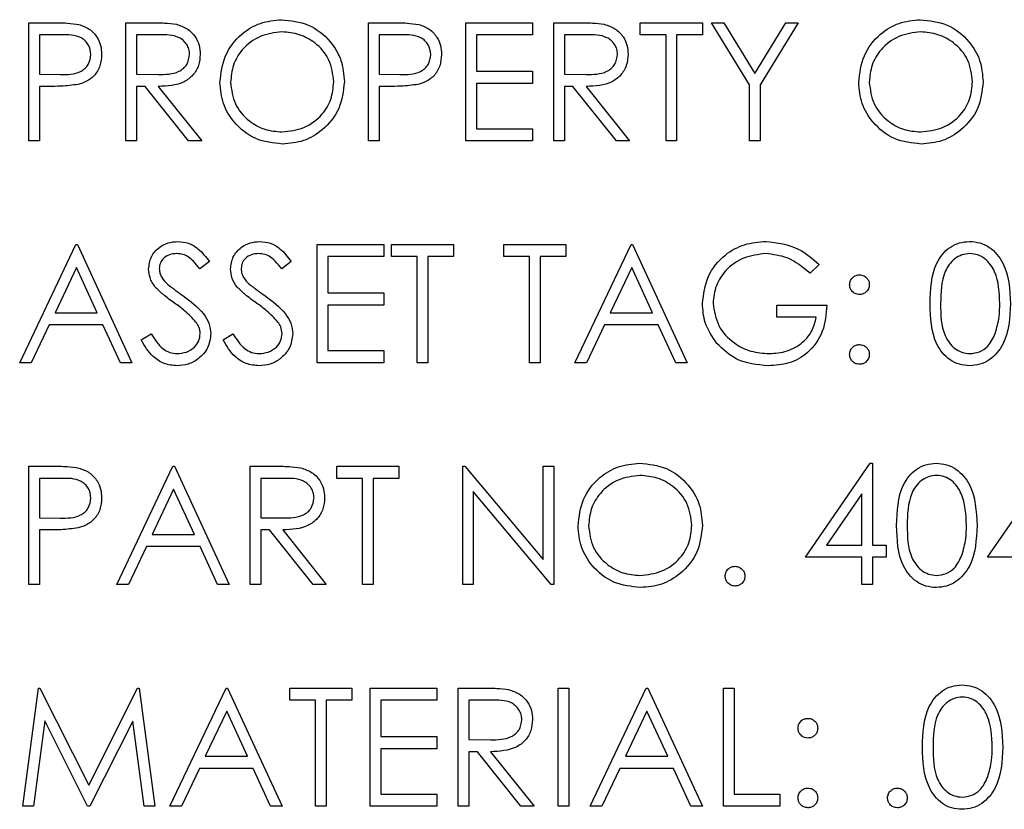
# Model space of a CAD drawing. Header units: inches. Extents: x 1880 to 2363, y -453 to -54.
# Tile 724 of 1056: x 1981.94 to 1982.689, y -72.666 to -72.065. Entities that reach past the tile are written whole.
import ezdxf

# ---------------------------------------------------------------- set-up
doc = ezdxf.new("R2010")
doc.units = ezdxf.units.IN
doc.header["$LTSCALE"] = 0.5
doc.header["$MEASUREMENT"] = 0
doc.layers.add('DSS-M-S', color=53, linetype='Continuous')

msp = doc.modelspace()

# ---------------------------------------------------------------- linework, layer by layer
at = {"layer": 'DSS-M-S', "linetype": 'Continuous', "lineweight": 25}
for p, q in [((1981.94734, -72.06772), (1981.96499, -72.06772)), ((1981.94734, -72.15772), (1981.94734, -72.06772)), ((1982.02119, -72.06772), (1982.0392, -72.06772)), ((1982.02119, -72.15772), (1982.02119, -72.06772)), ((1982.2058, -72.06772), (1982.22346, -72.06772)), ((1982.2058, -72.15772), (1982.2058, -72.06772)), ((1982.27965, -72.06772), (1982.33042, -72.06772)), ((1982.27965, -72.15772), (1982.27965, -72.06772)), ((1982.33042, -72.06772), (1982.33042, -72.07695)), ((1982.34657, -72.06772), (1982.36458, -72.06772)), ((1982.34657, -72.15772), (1982.34657, -72.06772)), ((1982.41234, -72.06772), (1982.45965, -72.06772)), ((1982.41234, -72.07695), (1982.41234, -72.06772)), ((1982.45965, -72.06772), (1982.45965, -72.07695)), ((1982.46657, -72.06772), (1982.47582, -72.06772)), ((1982.49542, -72.11494), (1982.46657, -72.06772)), ((1982.47582, -72.06772), (1982.49948, -72.10639)), ((1982.49948, -72.10639), (1982.52309, -72.06772)), ((1982.53234, -72.06772), (1982.5035, -72.11494)), ((1982.52309, -72.06772), (1982.53234, -72.06772)), ((1981.95542, -72.07695), (1981.95542, -72.10695)), ((1981.97188, -72.07695), (1981.95542, -72.07695)), ((1982.02927, -72.07695), (1982.02927, -72.10695)), ((1982.04614, -72.07695), (1982.02927, -72.07695)), ((1982.21388, -72.07695), (1982.21388, -72.10695)), ((1982.23034, -72.07695), (1982.21388, -72.07695)), ((1982.28773, -72.07695), (1982.28773, -72.10464)), ((1982.33042, -72.07695), (1982.28773, -72.07695)), ((1982.35465, -72.07695), (1982.35465, -72.10695)), ((1982.37153, -72.07695), (1982.35465, -72.07695)), ((1982.43196, -72.07695), (1982.41234, -72.07695)), ((1982.43196, -72.15772), (1982.43196, -72.07695)), ((1982.44004, -72.07695), (1982.44004, -72.15772)), ((1982.45965, -72.07695), (1982.44004, -72.07695)), ((1981.95542, -72.10695), (1981.97118, -72.10715)), ((1982.02927, -72.10695), (1982.04574, -72.10708)), ((1982.21388, -72.10695), (1982.22964, -72.10715)), ((1982.28773, -72.10464), (1982.33042, -72.10464)), ((1982.33042, -72.10464), (1982.33042, -72.11388)), ((1982.35465, -72.10695), (1982.37113, -72.10708)), ((1981.95542, -72.11618), (1981.95542, -72.15772)), ((1981.96186, -72.11618), (1981.95542, -72.11618)), ((1982.02927, -72.11618), (1982.02927, -72.15772)), ((1982.03583, -72.11618), (1982.02927, -72.11618)), ((1982.06889, -72.15772), (1982.03583, -72.11618)), ((1982.04582, -72.11618), (1982.07888, -72.15772)), ((1982.21388, -72.11618), (1982.21388, -72.15772)), ((1982.22032, -72.11618), (1982.21388, -72.11618)), ((1982.28773, -72.11388), (1982.28773, -72.14849)), ((1982.33042, -72.11388), (1982.28773, -72.11388)), ((1982.35465, -72.11618), (1982.35465, -72.15772)), ((1982.36121, -72.11618), (1982.35465, -72.11618)), ((1982.39428, -72.15772), (1982.36121, -72.11618)), ((1982.3712, -72.11618), (1982.40427, -72.15772)), ((1982.49542, -72.15772), (1982.49542, -72.11494)), ((1982.5035, -72.11494), (1982.5035, -72.15772)), ((1982.28773, -72.14849), (1982.33042, -72.14849)), ((1982.33042, -72.14849), (1982.33042, -72.15772)), ((1981.95542, -72.15772), (1981.94734, -72.15772)), ((1982.02927, -72.15772), (1982.02119, -72.15772)), ((1982.07888, -72.15772), (1982.06889, -72.15772)), ((1982.21388, -72.15772), (1982.2058, -72.15772)), ((1982.33042, -72.15772), (1982.27965, -72.15772)), ((1982.35465, -72.15772), (1982.34657, -72.15772)), ((1982.40427, -72.15772), (1982.39428, -72.15772)), ((1982.44004, -72.15772), (1982.43196, -72.15772)), ((1982.5035, -72.15772), (1982.49542, -72.15772)), ((1981.94042, -72.32647), (1981.98311, -72.23647)), ((1981.98311, -72.23647), (1981.98427, -72.23647)), ((1981.98427, -72.23647), (1982.0258, -72.32647)), ((1982.16657, -72.23647), (1982.21734, -72.23647)), ((1982.16657, -72.32647), (1982.16657, -72.23647)), ((1982.21734, -72.23647), (1982.21734, -72.2457)), ((1982.22311, -72.23647), (1982.27042, -72.23647)), ((1982.22311, -72.2457), (1982.22311, -72.23647)), ((1982.27042, -72.23647), (1982.27042, -72.2457)), ((1982.3085, -72.23647), (1982.3558, -72.23647)), ((1982.3085, -72.2457), (1982.3085, -72.23647)), ((1982.3558, -72.23647), (1982.3558, -72.2457)), ((1982.36273, -72.32647), (1982.40542, -72.23647)), ((1982.40542, -72.23647), (1982.40657, -72.23647)), ((1982.40657, -72.23647), (1982.44811, -72.32647)), ((1982.08465, -72.2494), (1982.07735, -72.25493)), ((1982.14696, -72.2494), (1982.13966, -72.25493)), ((1982.17465, -72.2457), (1982.17465, -72.27339)), ((1982.21734, -72.2457), (1982.17465, -72.2457)), ((1982.24273, -72.2457), (1982.22311, -72.2457)), ((1982.24273, -72.32647), (1982.24273, -72.2457)), ((1982.2508, -72.2457), (1982.2508, -72.32647)), ((1982.27042, -72.2457), (1982.2508, -72.2457)), ((1982.32811, -72.2457), (1982.3085, -72.2457)), ((1982.32811, -72.32647), (1982.32811, -72.2457)), ((1982.33619, -72.2457), (1982.33619, -72.32647)), ((1982.3558, -72.2457), (1982.33619, -72.2457)), ((1982.5485, -72.25183), (1982.54157, -72.25839)), ((1981.9836, -72.25401), (1981.9673, -72.28839)), ((1981.99946, -72.28839), (1981.9836, -72.25401)), ((1982.40591, -72.25401), (1982.38961, -72.28839)), ((1982.42177, -72.28839), (1982.40591, -72.25401)), ((1982.17465, -72.27339), (1982.21734, -72.27339)), ((1982.21734, -72.27339), (1982.21734, -72.28263)), ((1982.17465, -72.28263), (1982.17465, -72.31724)), ((1982.21734, -72.28263), (1982.17465, -72.28263)), ((1982.51619, -72.28263), (1982.55427, -72.28263)), ((1982.51619, -72.29186), (1982.51619, -72.28263)), ((1981.9673, -72.28839), (1981.99946, -72.28839)), ((1982.38961, -72.28839), (1982.42177, -72.28839)), ((1981.96292, -72.29763), (1981.94924, -72.32647)), ((1982.00372, -72.29763), (1981.96292, -72.29763)), ((1982.01702, -72.32647), (1982.00372, -72.29763)), ((1982.38523, -72.29763), (1982.37154, -72.32647)), ((1982.42603, -72.29763), (1982.38523, -72.29763)), ((1982.43933, -72.32647), (1982.42603, -72.29763)), ((1982.54619, -72.29186), (1982.51619, -72.29186)), ((1982.03273, -72.30911), (1982.04034, -72.30455)), ((1982.09504, -72.30911), (1982.10264, -72.30455)), ((1982.17465, -72.31724), (1982.21734, -72.31724)), ((1982.21734, -72.31724), (1982.21734, -72.32647)), ((1981.94924, -72.32647), (1981.94042, -72.32647)), ((1982.0258, -72.32647), (1982.01702, -72.32647)), ((1982.21734, -72.32647), (1982.16657, -72.32647)), ((1982.2508, -72.32647), (1982.24273, -72.32647)), ((1982.33619, -72.32647), (1982.32811, -72.32647)), ((1982.37154, -72.32647), (1982.36273, -72.32647)), ((1982.44811, -72.32647), (1982.43933, -72.32647)), ((1981.94734, -72.40522), (1981.96499, -72.40522)), ((1981.94734, -72.49522), (1981.94734, -72.40522)), ((1982.01427, -72.49522), (1982.05696, -72.40522)), ((1982.05696, -72.40522), (1982.05811, -72.40522)), ((1982.05811, -72.40522), (1982.09965, -72.49522)), ((1982.1158, -72.40522), (1982.13382, -72.40522)), ((1982.1158, -72.49522), (1982.1158, -72.40522)), ((1982.18157, -72.40522), (1982.22888, -72.40522)), ((1982.18157, -72.41445), (1982.18157, -72.40522)), ((1982.22888, -72.40522), (1982.22888, -72.41445)), ((1982.27734, -72.40522), (1982.27904, -72.40522)), ((1982.27734, -72.49522), (1982.27734, -72.40522)), ((1982.27904, -72.40522), (1982.3385, -72.47606)), ((1982.3385, -72.40522), (1982.34657, -72.40522)), ((1982.3385, -72.47606), (1982.3385, -72.40522)), ((1982.34657, -72.40522), (1982.34657, -72.49522)), ((1982.53811, -72.47445), (1982.58724, -72.40291)), ((1982.58724, -72.40291), (1982.58888, -72.40291)), ((1982.58888, -72.40291), (1982.58888, -72.46522)), ((1982.67657, -72.47445), (1982.7257, -72.40291)), ((1981.95542, -72.41445), (1981.95542, -72.44445)), ((1981.97188, -72.41445), (1981.95542, -72.41445)), ((1982.14076, -72.41445), (1982.12388, -72.41445)), ((1982.12388, -72.41445), (1982.12388, -72.44445)), ((1982.20119, -72.41445), (1982.18157, -72.41445)), ((1982.20119, -72.49522), (1982.20119, -72.41445)), ((1982.20927, -72.41445), (1982.20927, -72.49522)), ((1982.22888, -72.41445), (1982.20927, -72.41445)), ((1982.05745, -72.42276), (1982.04115, -72.45714)), ((1982.07331, -72.45714), (1982.05745, -72.42276)), ((1982.34474, -72.49522), (1982.28542, -72.42455)), ((1982.28542, -72.42455), (1982.28542, -72.49522)), ((1982.5808, -72.42614), (1982.55398, -72.46522)), ((1982.5808, -72.46522), (1982.5808, -72.42614)), ((1981.95542, -72.44445), (1981.97118, -72.44465)), ((1982.12388, -72.44445), (1982.14036, -72.44458)), ((1981.95542, -72.45368), (1981.95542, -72.49522)), ((1981.96186, -72.45368), (1981.95542, -72.45368)), ((1982.12388, -72.45368), (1982.12388, -72.49522)), ((1982.13044, -72.45368), (1982.12388, -72.45368)), ((1982.16351, -72.49522), (1982.13044, -72.45368)), ((1982.14043, -72.45368), (1982.1735, -72.49522)), ((1982.04115, -72.45714), (1982.07331, -72.45714)), ((1982.03677, -72.46638), (1982.02308, -72.49522)), ((1982.07757, -72.46638), (1982.03677, -72.46638)), ((1982.09087, -72.49522), (1982.07757, -72.46638)), ((1982.55398, -72.46522), (1982.5808, -72.46522)), ((1982.58888, -72.46522), (1982.59927, -72.46522)), ((1982.59927, -72.46522), (1982.59927, -72.47445)), ((1982.5808, -72.47445), (1982.53811, -72.47445)), ((1982.5808, -72.49522), (1982.5808, -72.47445)), ((1982.58888, -72.47445), (1982.58888, -72.49522)), ((1982.59927, -72.47445), (1982.58888, -72.47445)), ((1982.71927, -72.47445), (1982.67657, -72.47445)), ((1981.95542, -72.49522), (1981.94734, -72.49522)), ((1982.02308, -72.49522), (1982.01427, -72.49522)), ((1982.09965, -72.49522), (1982.09087, -72.49522)), ((1982.12388, -72.49522), (1982.1158, -72.49522)), ((1982.1735, -72.49522), (1982.16351, -72.49522)), ((1982.20927, -72.49522), (1982.20119, -72.49522)), ((1982.28542, -72.49522), (1982.27734, -72.49522)), ((1982.34657, -72.49522), (1982.34474, -72.49522)), ((1982.58888, -72.49522), (1982.5808, -72.49522)), ((1981.94273, -72.66397), (1981.95461, -72.57397)), ((1981.95461, -72.57397), (1981.95576, -72.57397)), ((1981.95576, -72.57397), (1981.99292, -72.64782)), ((1981.99292, -72.64782), (1982.02999, -72.57397)), ((1982.02999, -72.57397), (1982.03116, -72.57397)), ((1982.03116, -72.57397), (1982.04311, -72.66397)), ((1982.05465, -72.66397), (1982.09734, -72.57397)), ((1982.09734, -72.57397), (1982.0985, -72.57397)), ((1982.0985, -72.57397), (1982.14004, -72.66397)), ((1982.1458, -72.57397), (1982.19311, -72.57397)), ((1982.1458, -72.5832), (1982.1458, -72.57397)), ((1982.19311, -72.57397), (1982.19311, -72.5832)), ((1982.20696, -72.57397), (1982.25773, -72.57397)), ((1982.20696, -72.66397), (1982.20696, -72.57397)), ((1982.25773, -72.57397), (1982.25773, -72.5832)), ((1982.27388, -72.57397), (1982.29189, -72.57397)), ((1982.27388, -72.66397), (1982.27388, -72.57397)), ((1982.35004, -72.57397), (1982.35811, -72.57397)), ((1982.35004, -72.66397), (1982.35004, -72.57397)), ((1982.35811, -72.57397), (1982.35811, -72.66397)), ((1982.37427, -72.66397), (1982.41696, -72.57397)), ((1982.41696, -72.57397), (1982.41811, -72.57397)), ((1982.41811, -72.57397), (1982.45965, -72.66397)), ((1982.4758, -72.66397), (1982.4758, -72.57397)), ((1982.4758, -72.57397), (1982.48388, -72.57397)), ((1982.48388, -72.57397), (1982.48388, -72.65474)), ((1982.16542, -72.5832), (1982.1458, -72.5832)), ((1982.16542, -72.66397), (1982.16542, -72.5832)), ((1982.1735, -72.5832), (1982.1735, -72.66397)), ((1982.19311, -72.5832), (1982.1735, -72.5832)), ((1982.21504, -72.5832), (1982.21504, -72.61089)), ((1982.25773, -72.5832), (1982.21504, -72.5832)), ((1982.28196, -72.5832), (1982.28196, -72.6132)), ((1982.29883, -72.5832), (1982.28196, -72.5832)), ((1982.09783, -72.59151), (1982.08153, -72.62589)), ((1982.1137, -72.62589), (1982.09783, -72.59151)), ((1982.41745, -72.59151), (1982.40115, -72.62589)), ((1982.43331, -72.62589), (1982.41745, -72.59151)), ((1981.95946, -72.59907), (1981.95086, -72.66397)), ((1981.99207, -72.66397), (1981.95946, -72.59907)), ((1982.02638, -72.59921), (1981.99389, -72.66397)), ((1982.035, -72.66397), (1982.02638, -72.59921)), ((1982.21504, -72.61089), (1982.25773, -72.61089)), ((1982.25773, -72.61089), (1982.25773, -72.62013)), ((1982.28196, -72.6132), (1982.29844, -72.61333)), ((1982.08153, -72.62589), (1982.1137, -72.62589)), ((1982.21504, -72.62013), (1982.21504, -72.65474)), ((1982.25773, -72.62013), (1982.21504, -72.62013)), ((1982.28196, -72.62243), (1982.28196, -72.66397)), ((1982.28852, -72.62243), (1982.28196, -72.62243)), ((1982.32159, -72.66397), (1982.28852, -72.62243)), ((1982.29851, -72.62243), (1982.33157, -72.66397)), ((1982.40115, -72.62589), (1982.43331, -72.62589)), ((1982.07715, -72.63513), (1982.06347, -72.66397)), ((1982.11795, -72.63513), (1982.07715, -72.63513)), ((1982.13126, -72.66397), (1982.11795, -72.63513)), ((1982.39677, -72.63513), (1982.38308, -72.66397)), ((1982.43757, -72.63513), (1982.39677, -72.63513)), ((1982.45087, -72.66397), (1982.43757, -72.63513)), ((1982.21504, -72.65474), (1982.25773, -72.65474)), ((1982.25773, -72.65474), (1982.25773, -72.66397)), ((1982.48388, -72.65474), (1982.5185, -72.65474)), ((1982.5185, -72.65474), (1982.5185, -72.66397)), ((1981.95086, -72.66397), (1981.94273, -72.66397)), ((1981.99389, -72.66397), (1981.99207, -72.66397)), ((1982.04311, -72.66397), (1982.035, -72.66397)), ((1982.06347, -72.66397), (1982.05465, -72.66397)), ((1982.14004, -72.66397), (1982.13126, -72.66397)), ((1982.1735, -72.66397), (1982.16542, -72.66397)), ((1982.25773, -72.66397), (1982.20696, -72.66397)), ((1982.28196, -72.66397), (1982.27388, -72.66397)), ((1982.33157, -72.66397), (1982.32159, -72.66397)), ((1982.35811, -72.66397), (1982.35004, -72.66397)), ((1982.38308, -72.66397), (1982.37427, -72.66397)), ((1982.45965, -72.66397), (1982.45087, -72.66397)), ((1982.5185, -72.66397), (1982.4758, -72.66397))]:
    msp.add_line(p, q, dxfattribs=at)
for points, knots in [([(1982.09273, -72.11312), (1982.09356, -72.10617), (1982.09522, -72.09229), (1982.10754, -72.07647), (1982.12309, -72.06705), (1982.134, -72.06596), (1982.13946, -72.06541)], [0, 0, 0, 0, 0.279731, 0.559327, 0.77968, 1, 1, 1, 1]), ([(1982.13946, -72.06541), (1982.14651, -72.06615), (1982.16061, -72.06763), (1982.17638, -72.08041), (1982.18595, -72.09608), (1982.18688, -72.10715), (1982.18734, -72.11269)], [0, 0, 0, 0, 0.279767, 0.559358, 0.779571, 1, 1, 1, 1]), ([(1982.5785, -72.11312), (1982.57933, -72.10617), (1982.58099, -72.09229), (1982.59331, -72.07647), (1982.60886, -72.06705), (1982.61977, -72.06596), (1982.62523, -72.06541)], [0, 0, 0, 0, 0.279731, 0.559327, 0.77968, 1, 1, 1, 1]), ([(1982.62523, -72.06541), (1982.63228, -72.06615), (1982.64638, -72.06763), (1982.66215, -72.08041), (1982.67172, -72.09608), (1982.67265, -72.10715), (1982.67311, -72.11269)], [0, 0, 0, 0, 0.279767, 0.559358, 0.779571, 1, 1, 1, 1]), ([(1981.96499, -72.06772), (1981.96884, -72.06771), (1981.97571, -72.06769), (1981.9825, -72.06865), (1981.98549, -72.06907)], [0, 0, 0, 0, 0.560314, 1, 1, 1, 1]), ([(1981.98549, -72.06907), (1981.98823, -72.07006), (1981.9937, -72.07203), (1981.99935, -72.07812), (1982.00233, -72.08504), (1982.0026, -72.08959), (1982.00273, -72.09186)], [0, 0, 0, 0, 0.2797054, 0.5593809, 0.7795086, 1, 1, 1, 1]), ([(1982.0392, -72.06772), (1982.04302, -72.06771), (1982.04985, -72.06769), (1982.05662, -72.06856), (1982.05959, -72.06895)], [0, 0, 0, 0, 0.56024, 1, 1, 1, 1]), ([(1982.05959, -72.06895), (1982.06241, -72.06988), (1982.06806, -72.07176), (1982.074, -72.07782), (1982.07728, -72.08481), (1982.07758, -72.08946), (1982.07773, -72.09179)], [0, 0, 0, 0, 0.279797, 0.5595, 0.779626, 1, 1, 1, 1]), ([(1982.22346, -72.06772), (1982.2273, -72.06771), (1982.23417, -72.06769), (1982.24097, -72.06865), (1982.24395, -72.06907)], [0, 0, 0, 0, 0.560314, 1, 1, 1, 1]), ([(1982.24395, -72.06907), (1982.24669, -72.07006), (1982.25216, -72.07203), (1982.25781, -72.07812), (1982.26079, -72.08504), (1982.26106, -72.08959), (1982.26119, -72.09186)], [0, 0, 0, 0, 0.279705, 0.559381, 0.779509, 1, 1, 1, 1]), ([(1982.36458, -72.06772), (1982.36841, -72.06771), (1982.37523, -72.06769), (1982.382, -72.06856), (1982.38498, -72.06895)], [0, 0, 0, 0, 0.56024, 1, 1, 1, 1]), ([(1982.38498, -72.06895), (1982.3878, -72.06988), (1982.39345, -72.07176), (1982.39939, -72.07782), (1982.40267, -72.08481), (1982.40296, -72.08946), (1982.40311, -72.09179)], [0, 0, 0, 0, 0.279797, 0.5595, 0.779626, 1, 1, 1, 1]), ([(1981.99465, -72.0919), (1981.99424, -72.08932), (1981.99363, -72.08543), (1981.99031, -72.08137), (1981.98396, -72.07681), (1981.97724, -72.07689), (1981.97188, -72.07695)], [0, 0, 0, 0, 0.248969, 0.374729, 0.500383, 1, 1, 1, 1]), ([(1982.06965, -72.09177), (1982.06955, -72.09045), (1982.06936, -72.08782), (1982.06757, -72.08422), (1982.06504, -72.08118), (1982.05836, -72.07678), (1982.05157, -72.07687), (1982.04614, -72.07695)], [0, 0, 0, 0, 0.125307, 0.250617, 0.375954, 0.501281, 1, 1, 1, 1]), ([(1982.13986, -72.07464), (1982.13417, -72.07538), (1982.12281, -72.07686), (1982.10981, -72.08688), (1982.10203, -72.09963), (1982.10121, -72.1086), (1982.1008, -72.11308)], [0, 0, 0, 0, 0.279627, 0.55935, 0.77963, 1, 1, 1, 1]), ([(1982.17927, -72.11267), (1982.17858, -72.10695), (1982.17719, -72.09553), (1982.16624, -72.08313), (1982.15327, -72.07597), (1982.14433, -72.07509), (1982.13986, -72.07464)], [0, 0, 0, 0, 0.279468, 0.55887, 0.779516, 1, 1, 1, 1]), ([(1982.25311, -72.0919), (1982.2527, -72.08932), (1982.25209, -72.08543), (1982.24877, -72.08137), (1982.24242, -72.07681), (1982.23571, -72.07689), (1982.23034, -72.07695)], [0, 0, 0, 0, 0.248969, 0.374729, 0.500383, 1, 1, 1, 1]), ([(1982.39504, -72.09177), (1982.39494, -72.09045), (1982.39474, -72.08782), (1982.39295, -72.08422), (1982.39042, -72.08118), (1982.38375, -72.07678), (1982.37695, -72.07687), (1982.37153, -72.07695)], [0, 0, 0, 0, 0.125307, 0.250617, 0.375954, 0.501281, 1, 1, 1, 1]), ([(1982.62562, -72.07464), (1982.61994, -72.07538), (1982.60858, -72.07686), (1982.59558, -72.08688), (1982.5878, -72.09963), (1982.58698, -72.1086), (1982.58657, -72.11308)], [0, 0, 0, 0, 0.279627, 0.55935, 0.77963, 1, 1, 1, 1]), ([(1982.66504, -72.11267), (1982.66434, -72.10695), (1982.66296, -72.09553), (1982.65201, -72.08313), (1982.63904, -72.07597), (1982.6301, -72.07509), (1982.62562, -72.07464)], [0, 0, 0, 0, 0.279468, 0.55887, 0.779516, 1, 1, 1, 1]), ([(1981.97118, -72.10715), (1981.97666, -72.10717), (1981.98352, -72.10719), (1981.99017, -72.10269), (1981.99363, -72.09856), (1981.99424, -72.09456), (1981.99465, -72.0919)], [0, 0, 0, 0, 0.499721, 0.62535, 0.751083, 1, 1, 1, 1]), ([(1982.00273, -72.09186), (1982.00251, -72.09483), (1982.00209, -72.10076), (1981.99758, -72.10798), (1981.99145, -72.11264), (1981.987, -72.11402), (1981.98477, -72.1147)], [0, 0, 0, 0, 0.280099, 0.559324, 0.779458, 1, 1, 1, 1]), ([(1982.04574, -72.10708), (1982.05127, -72.10706), (1982.05819, -72.10704), (1982.06501, -72.10265), (1982.06859, -72.09851), (1982.06923, -72.09446), (1982.06965, -72.09177)], [0, 0, 0, 0, 0.4998271, 0.6254978, 0.7512079, 1, 1, 1, 1]), ([(1982.07773, -72.09179), (1982.07749, -72.09464), (1982.07702, -72.10033), (1982.07257, -72.10789), (1982.06243, -72.11545), (1982.05266, -72.11588), (1982.04582, -72.11618)], [0, 0, 0, 0, 0.18712, 0.373979, 0.560911, 1, 1, 1, 1]), ([(1982.22964, -72.10715), (1982.23512, -72.10717), (1982.24198, -72.10719), (1982.24863, -72.10269), (1982.25209, -72.09856), (1982.2527, -72.09456), (1982.25311, -72.0919)], [0, 0, 0, 0, 0.499721, 0.62535, 0.751083, 1, 1, 1, 1]), ([(1982.26119, -72.09186), (1982.26098, -72.09483), (1982.26055, -72.10076), (1982.25604, -72.10798), (1982.24991, -72.11264), (1982.24546, -72.11402), (1982.24323, -72.1147)], [0, 0, 0, 0, 0.280099, 0.559324, 0.779458, 1, 1, 1, 1]), ([(1982.37113, -72.10708), (1982.37666, -72.10706), (1982.38358, -72.10704), (1982.3904, -72.10265), (1982.39397, -72.09851), (1982.39461, -72.09446), (1982.39504, -72.09177)], [0, 0, 0, 0, 0.499827, 0.625498, 0.751208, 1, 1, 1, 1]), ([(1982.40311, -72.09179), (1982.40288, -72.09464), (1982.4024, -72.10033), (1982.39795, -72.10789), (1982.38781, -72.11545), (1982.37805, -72.11588), (1982.3712, -72.11618)], [0, 0, 0, 0, 0.18712, 0.373979, 0.560911, 1, 1, 1, 1]), ([(1981.98477, -72.1147), (1981.98051, -72.11524), (1981.9729, -72.1162), (1981.96523, -72.11619), (1981.96186, -72.11618)], [0, 0, 0, 0, 0.559694, 1, 1, 1, 1]), ([(1982.14018, -72.16003), (1982.13321, -72.15926), (1982.11926, -72.15771), (1982.10374, -72.14499), (1982.09418, -72.12954), (1982.09321, -72.11859), (1982.09273, -72.11312)], [0, 0, 0, 0, 0.279663, 0.559354, 0.779636, 1, 1, 1, 1]), ([(1982.1008, -72.11308), (1982.10149, -72.11875), (1982.10287, -72.1301), (1982.11375, -72.14233), (1982.1265, -72.1497), (1982.1354, -72.15043), (1982.13986, -72.1508)], [0, 0, 0, 0, 0.279416, 0.5590765, 0.779478, 1, 1, 1, 1]), ([(1982.13986, -72.1508), (1982.14557, -72.15015), (1982.157, -72.14885), (1982.17024, -72.13899), (1982.17803, -72.12616), (1982.17885, -72.11717), (1982.17927, -72.11267)], [0, 0, 0, 0, 0.2798297, 0.559389, 0.7796538, 1, 1, 1, 1]), ([(1982.18734, -72.11269), (1982.18655, -72.11967), (1982.18497, -72.13364), (1982.17215, -72.14912), (1982.15663, -72.15863), (1982.14567, -72.15956), (1982.14018, -72.16003)], [0, 0, 0, 0, 0.2796304, 0.5593429, 0.7795972, 1, 1, 1, 1]), ([(1982.24323, -72.1147), (1982.23897, -72.11524), (1982.23136, -72.1162), (1982.22369, -72.11619), (1982.22032, -72.11618)], [0, 0, 0, 0, 0.559694, 1, 1, 1, 1]), ([(1982.62595, -72.16003), (1982.61898, -72.15926), (1982.60503, -72.15771), (1982.58951, -72.14499), (1982.57995, -72.12954), (1982.57898, -72.11859), (1982.5785, -72.11312)], [0, 0, 0, 0, 0.2796633, 0.5593539, 0.7796364, 1, 1, 1, 1]), ([(1982.58657, -72.11308), (1982.58726, -72.11875), (1982.58864, -72.1301), (1982.59952, -72.14233), (1982.61227, -72.1497), (1982.62117, -72.15043), (1982.62562, -72.1508)], [0, 0, 0, 0, 0.279416, 0.559077, 0.779478, 1, 1, 1, 1]), ([(1982.62562, -72.1508), (1982.63134, -72.15015), (1982.64277, -72.14885), (1982.65601, -72.13899), (1982.66379, -72.12616), (1982.66462, -72.11717), (1982.66504, -72.11267)], [0, 0, 0, 0, 0.27983, 0.559389, 0.779654, 1, 1, 1, 1]), ([(1982.67311, -72.11269), (1982.67232, -72.11967), (1982.67074, -72.13364), (1982.65792, -72.14912), (1982.6424, -72.15863), (1982.63144, -72.15956), (1982.62595, -72.16003)], [0, 0, 0, 0, 0.27963, 0.559343, 0.779597, 1, 1, 1, 1]), ([(1982.0385, -72.25517), (1982.03889, -72.25197), (1982.03967, -72.24558), (1982.04581, -72.23865), (1982.05316, -72.23481), (1982.05817, -72.23438), (1982.06067, -72.23416)], [0, 0, 0, 0, 0.279553, 0.558798, 0.779378, 1, 1, 1, 1]), ([(1982.06067, -72.23416), (1982.06344, -72.23443), (1982.06899, -72.23498), (1982.07766, -72.24027), (1982.082, -72.24593), (1982.08465, -72.2494)], [0, 0, 0, 0, 0.27975, 0.559501, 1, 1, 1, 1]), ([(1982.1008, -72.25517), (1982.10119, -72.25197), (1982.10197, -72.24558), (1982.10812, -72.23865), (1982.11547, -72.23481), (1982.12048, -72.23438), (1982.12298, -72.23416)], [0, 0, 0, 0, 0.279553, 0.558798, 0.779378, 1, 1, 1, 1]), ([(1982.12298, -72.23416), (1982.12575, -72.23443), (1982.13129, -72.23498), (1982.13997, -72.24027), (1982.14431, -72.24593), (1982.14696, -72.2494)], [0, 0, 0, 0, 0.27975, 0.559501, 1, 1, 1, 1]), ([(1982.45965, -72.28144), (1982.46054, -72.27438), (1982.46231, -72.26028), (1982.47526, -72.24445), (1982.4914, -72.2355), (1982.5025, -72.23461), (1982.50806, -72.23416)], [0, 0, 0, 0, 0.27959, 0.559072, 0.779411, 1, 1, 1, 1]), ([(1982.50806, -72.23416), (1982.51662, -72.23523), (1982.53196, -72.23714), (1982.54343, -72.24733), (1982.5485, -72.25183)], [0, 0, 0, 0, 0.558579, 1, 1, 1, 1]), ([(1982.63273, -72.28151), (1982.63308, -72.27076), (1982.63351, -72.25731), (1982.6419, -72.24379), (1982.64774, -72.23842), (1982.65493, -72.23481), (1982.66019, -72.23438), (1982.66282, -72.23416)], [0, 0, 0, 0, 0.498702, 0.624177, 0.749467, 0.874745, 1, 1, 1, 1]), ([(1982.66282, -72.23416), (1982.66547, -72.23438), (1982.67077, -72.2348), (1982.68042, -72.2395), (1982.69259, -72.25451), (1982.69336, -72.27071), (1982.69388, -72.28151)], [0, 0, 0, 0, 0.1256, 0.251197, 0.500581, 1, 1, 1, 1]), ([(1982.05977, -72.24339), (1982.05794, -72.24354), (1982.05429, -72.24382), (1982.0499, -72.24662), (1982.04702, -72.25048), (1982.04672, -72.25335), (1982.04657, -72.25479)], [0, 0, 0, 0, 0.280274, 0.559931, 0.77992, 1, 1, 1, 1]), ([(1982.07735, -72.25493), (1982.07579, -72.253), (1982.07323, -72.24981), (1982.06901, -72.24596), (1982.0646, -72.24377), (1982.06138, -72.24352), (1982.05977, -72.24339)], [0, 0, 0, 0, 0.340409, 0.560482, 0.78018, 1, 1, 1, 1]), ([(1982.12208, -72.24339), (1982.12025, -72.24354), (1982.1166, -72.24382), (1982.11221, -72.24662), (1982.10932, -72.25048), (1982.10903, -72.25335), (1982.10888, -72.25479)], [0, 0, 0, 0, 0.280274, 0.559931, 0.77992, 1, 1, 1, 1]), ([(1982.13966, -72.25493), (1982.1381, -72.253), (1982.13554, -72.24981), (1982.13132, -72.24596), (1982.12691, -72.24377), (1982.12369, -72.24352), (1982.12208, -72.24339)], [0, 0, 0, 0, 0.340409, 0.560482, 0.78018, 1, 1, 1, 1]), ([(1982.50779, -72.24339), (1982.5021, -72.24409), (1982.49071, -72.24547), (1982.47742, -72.25508), (1982.46924, -72.26764), (1982.46823, -72.2766), (1982.46773, -72.28107)], [0, 0, 0, 0, 0.279847, 0.559555, 0.779847, 1, 1, 1, 1]), ([(1982.54157, -72.25839), (1982.53601, -72.25382), (1982.52607, -72.24564), (1982.51338, -72.24408), (1982.50779, -72.24339)], [0, 0, 0, 0, 0.55984, 1, 1, 1, 1]), ([(1982.66309, -72.24339), (1982.66103, -72.2436), (1982.6569, -72.24401), (1982.65142, -72.24718), (1982.64706, -72.2516), (1982.6411, -72.26256), (1982.64094, -72.27307), (1982.6408, -72.28147)], [0, 0, 0, 0, 0.125139, 0.250418, 0.375519, 0.500847, 1, 1, 1, 1]), ([(1982.6858, -72.28147), (1982.68547, -72.27312), (1982.68497, -72.2606), (1982.67655, -72.24823), (1982.66927, -72.24405), (1982.66515, -72.24361), (1982.66309, -72.24339)], [0, 0, 0, 0, 0.500072, 0.749021, 0.874598, 1, 1, 1, 1]), ([(1982.04353, -72.26887), (1982.04194, -72.26653), (1982.03911, -72.26236), (1982.03868, -72.25737), (1982.0385, -72.25517)], [0, 0, 0, 0, 0.55984, 1, 1, 1, 1]), ([(1982.04657, -72.25479), (1982.04668, -72.25604), (1982.04689, -72.25856), (1982.04884, -72.2627), (1982.05111, -72.26501), (1982.05251, -72.26642)], [0, 0, 0, 0, 0.279946, 0.559774, 1, 1, 1, 1]), ([(1982.10583, -72.26887), (1982.10425, -72.26653), (1982.10142, -72.26236), (1982.10099, -72.25737), (1982.1008, -72.25517)], [0, 0, 0, 0, 0.55984, 1, 1, 1, 1]), ([(1982.10888, -72.25479), (1982.10899, -72.25604), (1982.1092, -72.25856), (1982.11115, -72.2627), (1982.11342, -72.26501), (1982.11481, -72.26642)], [0, 0, 0, 0, 0.279946, 0.559774, 1, 1, 1, 1]), ([(1982.57157, -72.26705), (1982.57171, -72.26595), (1982.57198, -72.26374), (1982.57402, -72.2613), (1982.57647, -72.25979), (1982.57821, -72.25963), (1982.57907, -72.25955)], [0, 0, 0, 0, 0.279585, 0.559454, 0.779697, 1, 1, 1, 1]), ([(1982.57907, -72.25955), (1982.58018, -72.25967), (1982.5824, -72.25993), (1982.58483, -72.26199), (1982.58637, -72.26443), (1982.58651, -72.26618), (1982.58657, -72.26705)], [0, 0, 0, 0, 0.279602, 0.559212, 0.779475, 1, 1, 1, 1]), ([(1982.05251, -72.26642), (1982.05473, -72.26814), (1982.05869, -72.27122), (1982.0628, -72.27411), (1982.0646, -72.27538)], [0, 0, 0, 0, 0.559906, 1, 1, 1, 1]), ([(1982.11481, -72.26642), (1982.11703, -72.26814), (1982.121, -72.27122), (1982.1251, -72.27411), (1982.12691, -72.27538)], [0, 0, 0, 0, 0.5599058, 1, 1, 1, 1]), ([(1982.57907, -72.27455), (1982.57797, -72.27442), (1982.57575, -72.27416), (1982.57331, -72.27211), (1982.5718, -72.26966), (1982.57165, -72.26792), (1982.57157, -72.26705)], [0, 0, 0, 0, 0.279647, 0.559299, 0.779615, 1, 1, 1, 1]), ([(1982.58657, -72.26705), (1982.58645, -72.26816), (1982.5862, -72.27038), (1982.58414, -72.27281), (1982.58169, -72.27433), (1982.57995, -72.27448), (1982.57907, -72.27455)], [0, 0, 0, 0, 0.279517, 0.559326, 0.779544, 1, 1, 1, 1]), ([(1982.05827, -72.28111), (1982.05534, -72.27904), (1982.0501, -72.27534), (1982.04554, -72.27084), (1982.04353, -72.26887)], [0, 0, 0, 0, 0.560413, 1, 1, 1, 1]), ([(1982.0646, -72.27538), (1982.07024, -72.27956), (1982.0781, -72.28538), (1982.08479, -72.29621), (1982.08547, -72.30169), (1982.0858, -72.30442)], [0, 0, 0, 0, 0.560115, 0.780284, 1, 1, 1, 1]), ([(1982.12058, -72.28111), (1982.11765, -72.27904), (1982.11241, -72.27534), (1982.10784, -72.27084), (1982.10583, -72.26887)], [0, 0, 0, 0, 0.560413, 1, 1, 1, 1]), ([(1982.12691, -72.27538), (1982.13255, -72.27956), (1982.14041, -72.28538), (1982.1471, -72.29621), (1982.14778, -72.30169), (1982.14811, -72.30442)], [0, 0, 0, 0, 0.560115, 0.780284, 1, 1, 1, 1]), ([(1982.0745, -72.29546), (1982.07173, -72.2925), (1982.06677, -72.28719), (1982.06087, -72.28297), (1982.05827, -72.28111)], [0, 0, 0, 0, 0.559496, 1, 1, 1, 1]), ([(1982.13681, -72.29546), (1982.13404, -72.2925), (1982.12908, -72.28719), (1982.12318, -72.28297), (1982.12058, -72.28111)], [0, 0, 0, 0, 0.559496, 1, 1, 1, 1]), ([(1982.47068, -72.31176), (1982.46713, -72.30661), (1982.46078, -72.29741), (1982.46, -72.28632), (1982.45965, -72.28144)], [0, 0, 0, 0, 0.559317, 1, 1, 1, 1]), ([(1982.46773, -72.28107), (1982.46865, -72.28702), (1982.47049, -72.29893), (1982.48243, -72.31151), (1982.49631, -72.31843), (1982.50569, -72.31918), (1982.51038, -72.31955)], [0, 0, 0, 0, 0.279061, 0.558584, 0.779236, 1, 1, 1, 1]), ([(1982.55427, -72.28263), (1982.55371, -72.28942), (1982.55261, -72.30298), (1982.54122, -72.31903), (1982.52566, -72.32769), (1982.51501, -72.32842), (1982.50968, -72.32878)], [0, 0, 0, 0, 0.2803512, 0.5593674, 0.7793709, 1, 1, 1, 1]), ([(1982.66282, -72.32878), (1982.66019, -72.32857), (1982.65494, -72.32814), (1982.64538, -72.32343), (1982.63356, -72.3083), (1982.63306, -72.29223), (1982.63273, -72.28151)], [0, 0, 0, 0, 0.125551, 0.25109, 0.50025, 1, 1, 1, 1]), ([(1982.6408, -72.28147), (1982.64087, -72.28988), (1982.64097, -72.30248), (1982.64961, -72.31477), (1982.65691, -72.31888), (1982.66103, -72.31933), (1982.66309, -72.31955)], [0, 0, 0, 0, 0.5002912, 0.749086, 0.8746062, 1, 1, 1, 1]), ([(1982.69388, -72.28151), (1982.69338, -72.29231), (1982.69262, -72.3085), (1982.68039, -72.32342), (1982.67076, -72.32814), (1982.66546, -72.32856), (1982.66282, -72.32878)], [0, 0, 0, 0, 0.499407, 0.748743, 0.874372, 1, 1, 1, 1]), ([(1982.6824, -72.3041), (1982.68354, -72.29995), (1982.68559, -72.29254), (1982.68574, -72.28485), (1982.6858, -72.28147)], [0, 0, 0, 0, 0.559599, 1, 1, 1, 1]), ([(1982.07773, -72.3043), (1982.07751, -72.3025), (1982.07711, -72.2993), (1982.0753, -72.29664), (1982.0745, -72.29546)], [0, 0, 0, 0, 0.55899, 1, 1, 1, 1]), ([(1982.14004, -72.3043), (1982.13981, -72.3025), (1982.13942, -72.2993), (1982.13761, -72.29664), (1982.13681, -72.29546)], [0, 0, 0, 0, 0.55899, 1, 1, 1, 1]), ([(1982.51038, -72.31955), (1982.51503, -72.31919), (1982.52431, -72.31848), (1982.53571, -72.31179), (1982.54361, -72.30254), (1982.54533, -72.29542), (1982.54619, -72.29186)], [0, 0, 0, 0, 0.280254, 0.559912, 0.779941, 1, 1, 1, 1]), ([(1982.04034, -72.30455), (1982.04301, -72.30866), (1982.04674, -72.31439), (1982.05436, -72.31895), (1982.05819, -72.31935), (1982.0601, -72.31955)], [0, 0, 0, 0, 0.559321, 0.779782, 1, 1, 1, 1]), ([(1982.0601, -72.31955), (1982.06252, -72.31931), (1982.06735, -72.31882), (1982.07326, -72.31518), (1982.07702, -72.31), (1982.07749, -72.3062), (1982.07773, -72.3043)], [0, 0, 0, 0, 0.280276, 0.560148, 0.780153, 1, 1, 1, 1]), ([(1982.0858, -72.30442), (1982.0853, -72.3081), (1982.08429, -72.31548), (1982.0771, -72.32332), (1982.06879, -72.32808), (1982.06299, -72.32855), (1982.0601, -72.32878)], [0, 0, 0, 0, 0.279183, 0.559085, 0.779446, 1, 1, 1, 1]), ([(1982.10264, -72.30455), (1982.10532, -72.30866), (1982.10905, -72.31439), (1982.11667, -72.31895), (1982.12049, -72.31935), (1982.1224, -72.31955)], [0, 0, 0, 0, 0.559321, 0.779782, 1, 1, 1, 1]), ([(1982.1224, -72.31955), (1982.12482, -72.31931), (1982.12966, -72.31882), (1982.13557, -72.31518), (1982.13932, -72.31), (1982.1398, -72.3062), (1982.14004, -72.3043)], [0, 0, 0, 0, 0.280276, 0.560148, 0.780153, 1, 1, 1, 1]), ([(1982.14811, -72.30442), (1982.14761, -72.3081), (1982.1466, -72.31548), (1982.13941, -72.32332), (1982.1311, -72.32808), (1982.1253, -72.32855), (1982.1224, -72.32878)], [0, 0, 0, 0, 0.279183, 0.559085, 0.779446, 1, 1, 1, 1]), ([(1982.66309, -72.31955), (1982.66555, -72.31924), (1982.67047, -72.31862), (1982.67806, -72.31349), (1982.68075, -72.30766), (1982.6824, -72.3041)], [0, 0, 0, 0, 0.280257, 0.560781, 1, 1, 1, 1]), ([(1982.0601, -72.32878), (1982.05677, -72.32845), (1982.05011, -72.32778), (1982.03985, -72.321), (1982.03543, -72.31362), (1982.03273, -72.30911)], [0, 0, 0, 0, 0.27988, 0.559666, 1, 1, 1, 1]), ([(1982.1224, -72.32878), (1982.11907, -72.32845), (1982.11241, -72.32778), (1982.10216, -72.321), (1982.09774, -72.31362), (1982.09504, -72.30911)], [0, 0, 0, 0, 0.2798798, 0.5596658, 1, 1, 1, 1]), ([(1982.50968, -72.32878), (1982.50127, -72.32801), (1982.48625, -72.32664), (1982.47544, -72.31631), (1982.47068, -72.31176)], [0, 0, 0, 0, 0.559617, 1, 1, 1, 1]), ([(1982.57157, -72.32013), (1982.57171, -72.31902), (1982.57197, -72.31681), (1982.574, -72.31436), (1982.57647, -72.31285), (1982.5782, -72.3127), (1982.57907, -72.31263)], [0, 0, 0, 0, 0.279576, 0.559284, 0.779552, 1, 1, 1, 1]), ([(1982.57907, -72.31263), (1982.58018, -72.31275), (1982.5824, -72.313), (1982.58483, -72.31507), (1982.58637, -72.31751), (1982.58651, -72.31925), (1982.58657, -72.32013)], [0, 0, 0, 0, 0.279602, 0.559212, 0.779475, 1, 1, 1, 1]), ([(1982.57907, -72.32763), (1982.57797, -72.32749), (1982.57576, -72.32722), (1982.57332, -72.32518), (1982.57182, -72.32273), (1982.57165, -72.32099), (1982.57157, -72.32013)], [0, 0, 0, 0, 0.279581, 0.559143, 0.779575, 1, 1, 1, 1]), ([(1982.58657, -72.32013), (1982.58644, -72.32123), (1982.58618, -72.32344), (1982.58413, -72.32588), (1982.58168, -72.32739), (1982.57994, -72.32755), (1982.57907, -72.32763)], [0, 0, 0, 0, 0.279469, 0.559358, 0.779674, 1, 1, 1, 1]), ([(1981.96499, -72.40522), (1981.96884, -72.40521), (1981.97571, -72.40519), (1981.9825, -72.40615), (1981.98549, -72.40657)], [0, 0, 0, 0, 0.560314, 1, 1, 1, 1]), ([(1981.98549, -72.40657), (1981.98823, -72.40756), (1981.9937, -72.40953), (1981.99935, -72.41562), (1982.00233, -72.42254), (1982.0026, -72.42709), (1982.00273, -72.42936)], [0, 0, 0, 0, 0.279705, 0.559381, 0.779509, 1, 1, 1, 1]), ([(1982.13382, -72.40522), (1982.13764, -72.40521), (1982.14446, -72.40519), (1982.15123, -72.40606), (1982.15421, -72.40645)], [0, 0, 0, 0, 0.56024, 1, 1, 1, 1]), ([(1982.15421, -72.40645), (1982.15703, -72.40738), (1982.16268, -72.40926), (1982.16862, -72.41532), (1982.1719, -72.42231), (1982.17219, -72.42696), (1982.17234, -72.42929)], [0, 0, 0, 0, 0.279797, 0.5595, 0.779626, 1, 1, 1, 1]), ([(1982.36504, -72.45062), (1982.36587, -72.44367), (1982.36753, -72.42979), (1982.37985, -72.41397), (1982.3954, -72.40455), (1982.40631, -72.40346), (1982.41177, -72.40291)], [0, 0, 0, 0, 0.279731, 0.559327, 0.77968, 1, 1, 1, 1]), ([(1982.41177, -72.40291), (1982.41882, -72.40365), (1982.43292, -72.40513), (1982.44869, -72.41791), (1982.45826, -72.43358), (1982.45919, -72.44465), (1982.45965, -72.45019)], [0, 0, 0, 0, 0.279767, 0.559358, 0.779571, 1, 1, 1, 1]), ([(1982.60734, -72.45026), (1982.60769, -72.43951), (1982.60813, -72.42606), (1982.61651, -72.41254), (1982.62236, -72.40717), (1982.62954, -72.40356), (1982.6348, -72.40313), (1982.63743, -72.40291)], [0, 0, 0, 0, 0.498702, 0.624177, 0.749467, 0.874745, 1, 1, 1, 1]), ([(1982.63743, -72.40291), (1982.64008, -72.40313), (1982.64538, -72.40355), (1982.65504, -72.40825), (1982.6672, -72.42326), (1982.66798, -72.43946), (1982.6685, -72.45026)], [0, 0, 0, 0, 0.1256, 0.251197, 0.500581, 1, 1, 1, 1]), ([(1981.99465, -72.4294), (1981.99424, -72.42682), (1981.99363, -72.42293), (1981.99031, -72.41887), (1981.98396, -72.41431), (1981.97724, -72.41439), (1981.97188, -72.41445)], [0, 0, 0, 0, 0.248969, 0.374729, 0.500383, 1, 1, 1, 1]), ([(1982.16427, -72.42927), (1982.16417, -72.42795), (1982.16397, -72.42532), (1982.16218, -72.42172), (1982.15965, -72.41868), (1982.15298, -72.41428), (1982.14619, -72.41437), (1982.14076, -72.41445)], [0, 0, 0, 0, 0.1253074, 0.250617, 0.3759543, 0.5012806, 1, 1, 1, 1]), ([(1982.41216, -72.41214), (1982.40648, -72.41288), (1982.39512, -72.41436), (1982.38212, -72.42438), (1982.37434, -72.43713), (1982.37352, -72.4461), (1982.37311, -72.45058)], [0, 0, 0, 0, 0.279627, 0.55935, 0.77963, 1, 1, 1, 1]), ([(1982.45157, -72.45017), (1982.45088, -72.44445), (1982.4495, -72.43303), (1982.43855, -72.42063), (1982.42558, -72.41347), (1982.41663, -72.41259), (1982.41216, -72.41214)], [0, 0, 0, 0, 0.279468, 0.55887, 0.779516, 1, 1, 1, 1]), ([(1982.6377, -72.41214), (1982.63564, -72.41235), (1982.63151, -72.41276), (1982.62604, -72.41593), (1982.62167, -72.42035), (1982.61572, -72.43131), (1982.61555, -72.44182), (1982.61542, -72.45022)], [0, 0, 0, 0, 0.125139, 0.250418, 0.375519, 0.500847, 1, 1, 1, 1]), ([(1982.66042, -72.45022), (1982.66009, -72.44187), (1982.65959, -72.42935), (1982.65116, -72.41698), (1982.64388, -72.4128), (1982.63976, -72.41236), (1982.6377, -72.41214)], [0, 0, 0, 0, 0.500072, 0.749021, 0.874598, 1, 1, 1, 1]), ([(1981.97118, -72.44465), (1981.97666, -72.44467), (1981.98352, -72.44469), (1981.99017, -72.44019), (1981.99363, -72.43606), (1981.99424, -72.43206), (1981.99465, -72.4294)], [0, 0, 0, 0, 0.499721, 0.62535, 0.751083, 1, 1, 1, 1]), ([(1982.00273, -72.42936), (1982.00251, -72.43233), (1982.00209, -72.43826), (1981.99758, -72.44548), (1981.99145, -72.45014), (1981.987, -72.45152), (1981.98477, -72.4522)], [0, 0, 0, 0, 0.2800989, 0.5593238, 0.7794579, 1, 1, 1, 1]), ([(1982.14036, -72.44458), (1982.14589, -72.44456), (1982.15281, -72.44454), (1982.15963, -72.44015), (1982.1632, -72.43601), (1982.16384, -72.43196), (1982.16427, -72.42927)], [0, 0, 0, 0, 0.499827, 0.625498, 0.751208, 1, 1, 1, 1]), ([(1982.17234, -72.42929), (1982.17211, -72.43214), (1982.17164, -72.43783), (1982.16719, -72.44539), (1982.15704, -72.45295), (1982.14728, -72.45338), (1982.14043, -72.45368)], [0, 0, 0, 0, 0.1871202, 0.3739789, 0.5609112, 1, 1, 1, 1]), ([(1981.98477, -72.4522), (1981.98051, -72.45274), (1981.9729, -72.4537), (1981.96523, -72.45369), (1981.96186, -72.45368)], [0, 0, 0, 0, 0.559694, 1, 1, 1, 1]), ([(1982.41249, -72.49753), (1982.40551, -72.49676), (1982.39157, -72.49521), (1982.37605, -72.48249), (1982.36649, -72.46704), (1982.36552, -72.45609), (1982.36504, -72.45062)], [0, 0, 0, 0, 0.279663, 0.559354, 0.779636, 1, 1, 1, 1]), ([(1982.37311, -72.45058), (1982.3738, -72.45625), (1982.37518, -72.4676), (1982.38606, -72.47983), (1982.39881, -72.4872), (1982.40771, -72.48793), (1982.41216, -72.4883)], [0, 0, 0, 0, 0.279416, 0.559077, 0.779478, 1, 1, 1, 1]), ([(1982.41216, -72.4883), (1982.41788, -72.48765), (1982.42931, -72.48635), (1982.44255, -72.47649), (1982.45033, -72.46366), (1982.45116, -72.45467), (1982.45157, -72.45017)], [0, 0, 0, 0, 0.2798297, 0.559389, 0.7796538, 1, 1, 1, 1]), ([(1982.45965, -72.45019), (1982.45886, -72.45717), (1982.45728, -72.47114), (1982.44446, -72.48662), (1982.42894, -72.49613), (1982.41797, -72.49706), (1982.41249, -72.49753)], [0, 0, 0, 0, 0.2796304, 0.5593429, 0.7795972, 1, 1, 1, 1]), ([(1982.63743, -72.49753), (1982.63481, -72.49732), (1982.62955, -72.49689), (1982.62, -72.49218), (1982.60817, -72.47705), (1982.60768, -72.46098), (1982.60734, -72.45026)], [0, 0, 0, 0, 0.125551, 0.25109, 0.50025, 1, 1, 1, 1]), ([(1982.61542, -72.45022), (1982.61549, -72.45863), (1982.61558, -72.47123), (1982.62423, -72.48352), (1982.63153, -72.48763), (1982.63565, -72.48808), (1982.6377, -72.4883)], [0, 0, 0, 0, 0.500291, 0.749086, 0.874606, 1, 1, 1, 1]), ([(1982.6685, -72.45026), (1982.66799, -72.46106), (1982.66724, -72.47725), (1982.65501, -72.49217), (1982.64537, -72.49689), (1982.64008, -72.49731), (1982.63743, -72.49753)], [0, 0, 0, 0, 0.499407, 0.748743, 0.874372, 1, 1, 1, 1]), ([(1982.65701, -72.47285), (1982.65816, -72.4687), (1982.66021, -72.46129), (1982.66036, -72.4536), (1982.66042, -72.45022)], [0, 0, 0, 0, 0.559599, 1, 1, 1, 1]), ([(1982.6377, -72.4883), (1982.64016, -72.48799), (1982.64508, -72.48737), (1982.65268, -72.48224), (1982.65537, -72.47641), (1982.65701, -72.47285)], [0, 0, 0, 0, 0.2802572, 0.5607811, 1, 1, 1, 1]), ([(1982.47696, -72.48888), (1982.47709, -72.48777), (1982.47735, -72.48556), (1982.47939, -72.48311), (1982.48185, -72.4816), (1982.48359, -72.48145), (1982.48446, -72.48138)], [0, 0, 0, 0, 0.279576, 0.559284, 0.779552, 1, 1, 1, 1]), ([(1982.48446, -72.48138), (1982.48557, -72.4815), (1982.48779, -72.48175), (1982.49021, -72.48382), (1982.49175, -72.48626), (1982.49189, -72.488), (1982.49196, -72.48888)], [0, 0, 0, 0, 0.279602, 0.559212, 0.779475, 1, 1, 1, 1]), ([(1982.48446, -72.49638), (1982.48336, -72.49624), (1982.48115, -72.49597), (1982.47871, -72.49393), (1982.4772, -72.49148), (1982.47704, -72.48974), (1982.47696, -72.48888)], [0, 0, 0, 0, 0.279581, 0.559143, 0.779575, 1, 1, 1, 1]), ([(1982.49196, -72.48888), (1982.49183, -72.48998), (1982.49157, -72.49219), (1982.48952, -72.49463), (1982.48706, -72.49614), (1982.48533, -72.4963), (1982.48446, -72.49638)], [0, 0, 0, 0, 0.2794691, 0.5593578, 0.7796739, 1, 1, 1, 1]), ([(1982.29189, -72.57397), (1982.29572, -72.57396), (1982.30254, -72.57394), (1982.30931, -72.57481), (1982.31228, -72.5752)], [0, 0, 0, 0, 0.56024, 1, 1, 1, 1]), ([(1982.62696, -72.61901), (1982.62731, -72.60826), (1982.62774, -72.59481), (1982.63613, -72.58129), (1982.64197, -72.57592), (1982.64916, -72.57231), (1982.65442, -72.57188), (1982.65705, -72.57166)], [0, 0, 0, 0, 0.498702, 0.6241765, 0.7494675, 0.8747453, 1, 1, 1, 1]), ([(1982.65705, -72.57166), (1982.6597, -72.57188), (1982.665, -72.5723), (1982.67465, -72.577), (1982.68682, -72.59201), (1982.68759, -72.60821), (1982.68811, -72.61901)], [0, 0, 0, 0, 0.1256001, 0.2511969, 0.5005813, 1, 1, 1, 1]), ([(1982.31228, -72.5752), (1982.31511, -72.57613), (1982.32075, -72.57801), (1982.32669, -72.58407), (1982.32997, -72.59106), (1982.33027, -72.59571), (1982.33042, -72.59804)], [0, 0, 0, 0, 0.279797, 0.5595, 0.779626, 1, 1, 1, 1]), ([(1982.65732, -72.58089), (1982.65526, -72.5811), (1982.65113, -72.58151), (1982.64566, -72.58468), (1982.64129, -72.5891), (1982.63533, -72.60006), (1982.63517, -72.61057), (1982.63504, -72.61897)], [0, 0, 0, 0, 0.125139, 0.250418, 0.375519, 0.500847, 1, 1, 1, 1]), ([(1982.68004, -72.61897), (1982.6797, -72.61062), (1982.6792, -72.5981), (1982.67078, -72.58573), (1982.6635, -72.58155), (1982.65938, -72.58111), (1982.65732, -72.58089)], [0, 0, 0, 0, 0.5000715, 0.7490206, 0.8745985, 1, 1, 1, 1]), ([(1982.32234, -72.59802), (1982.32225, -72.5967), (1982.32205, -72.59407), (1982.32026, -72.59047), (1982.31773, -72.58743), (1982.31106, -72.58303), (1982.30426, -72.58312), (1982.29883, -72.5832)], [0, 0, 0, 0, 0.1253074, 0.250617, 0.3759543, 0.5012806, 1, 1, 1, 1]), ([(1982.53234, -72.60455), (1982.53248, -72.60345), (1982.53275, -72.60124), (1982.53479, -72.5988), (1982.53724, -72.59729), (1982.53898, -72.59713), (1982.53984, -72.59705)], [0, 0, 0, 0, 0.2795852, 0.5594544, 0.7796968, 1, 1, 1, 1]), ([(1982.53984, -72.59705), (1982.54095, -72.59717), (1982.54317, -72.59743), (1982.5456, -72.59949), (1982.54714, -72.60193), (1982.54727, -72.60368), (1982.54734, -72.60455)], [0, 0, 0, 0, 0.279602, 0.559212, 0.779475, 1, 1, 1, 1]), ([(1982.29844, -72.61333), (1982.30397, -72.61331), (1982.31088, -72.61329), (1982.31771, -72.6089), (1982.32128, -72.60476), (1982.32192, -72.60071), (1982.32234, -72.59802)], [0, 0, 0, 0, 0.4998271, 0.6254978, 0.7512079, 1, 1, 1, 1]), ([(1982.33042, -72.59804), (1982.33018, -72.60089), (1982.32971, -72.60658), (1982.32526, -72.61414), (1982.31512, -72.6217), (1982.30536, -72.62213), (1982.29851, -72.62243)], [0, 0, 0, 0, 0.18712, 0.373979, 0.560911, 1, 1, 1, 1]), ([(1982.53984, -72.61205), (1982.53874, -72.61192), (1982.53652, -72.61166), (1982.53408, -72.60961), (1982.53257, -72.60716), (1982.53242, -72.60542), (1982.53234, -72.60455)], [0, 0, 0, 0, 0.279647, 0.559299, 0.779615, 1, 1, 1, 1]), ([(1982.54734, -72.60455), (1982.54722, -72.60566), (1982.54697, -72.60788), (1982.54491, -72.61031), (1982.54246, -72.61183), (1982.54071, -72.61198), (1982.53984, -72.61205)], [0, 0, 0, 0, 0.2795175, 0.5593264, 0.7795441, 1, 1, 1, 1]), ([(1982.65705, -72.66628), (1982.65442, -72.66607), (1982.64917, -72.66564), (1982.63961, -72.66093), (1982.62779, -72.6458), (1982.62729, -72.62973), (1982.62696, -72.61901)], [0, 0, 0, 0, 0.125551, 0.25109, 0.50025, 1, 1, 1, 1]), ([(1982.63504, -72.61897), (1982.6351, -72.62738), (1982.6352, -72.63998), (1982.64384, -72.65227), (1982.65114, -72.65638), (1982.65526, -72.65683), (1982.65732, -72.65705)], [0, 0, 0, 0, 0.500291, 0.749086, 0.874606, 1, 1, 1, 1]), ([(1982.68811, -72.61901), (1982.68761, -72.62981), (1982.68686, -72.646), (1982.67462, -72.66092), (1982.66499, -72.66564), (1982.6597, -72.66606), (1982.65705, -72.66628)], [0, 0, 0, 0, 0.499407, 0.748743, 0.874372, 1, 1, 1, 1]), ([(1982.67663, -72.6416), (1982.67777, -72.63745), (1982.67982, -72.63004), (1982.67997, -72.62235), (1982.68004, -72.61897)], [0, 0, 0, 0, 0.559599, 1, 1, 1, 1]), ([(1982.65732, -72.65705), (1982.65978, -72.65674), (1982.6647, -72.65612), (1982.67229, -72.65099), (1982.67499, -72.64516), (1982.67663, -72.6416)], [0, 0, 0, 0, 0.280257, 0.560781, 1, 1, 1, 1]), ([(1982.53234, -72.65763), (1982.53247, -72.65652), (1982.53274, -72.65431), (1982.53477, -72.65186), (1982.53724, -72.65035), (1982.53897, -72.6502), (1982.53984, -72.65013)], [0, 0, 0, 0, 0.279576, 0.559284, 0.779552, 1, 1, 1, 1]), ([(1982.53984, -72.65013), (1982.54095, -72.65025), (1982.54317, -72.6505), (1982.5456, -72.65257), (1982.54714, -72.65501), (1982.54727, -72.65675), (1982.54734, -72.65763)], [0, 0, 0, 0, 0.279602, 0.559212, 0.779475, 1, 1, 1, 1]), ([(1982.60042, -72.65763), (1982.60055, -72.65652), (1982.60081, -72.65431), (1982.60285, -72.65186), (1982.60531, -72.65035), (1982.60705, -72.6502), (1982.60792, -72.65013)], [0, 0, 0, 0, 0.279576, 0.559284, 0.779552, 1, 1, 1, 1]), ([(1982.60792, -72.65013), (1982.60903, -72.65025), (1982.61125, -72.6505), (1982.61367, -72.65257), (1982.61521, -72.65501), (1982.61535, -72.65675), (1982.61542, -72.65763)], [0, 0, 0, 0, 0.279602, 0.559212, 0.779475, 1, 1, 1, 1]), ([(1982.53984, -72.66513), (1982.53874, -72.66499), (1982.53653, -72.66472), (1982.53409, -72.66268), (1982.53259, -72.66023), (1982.53242, -72.65849), (1982.53234, -72.65763)], [0, 0, 0, 0, 0.279581, 0.559143, 0.779575, 1, 1, 1, 1]), ([(1982.54734, -72.65763), (1982.54721, -72.65873), (1982.54695, -72.66094), (1982.5449, -72.66338), (1982.54245, -72.66489), (1982.54071, -72.66505), (1982.53984, -72.66513)], [0, 0, 0, 0, 0.279469, 0.559358, 0.779674, 1, 1, 1, 1]), ([(1982.60792, -72.66513), (1982.60682, -72.66499), (1982.60461, -72.66472), (1982.60217, -72.66268), (1982.60066, -72.66023), (1982.6005, -72.65849), (1982.60042, -72.65763)], [0, 0, 0, 0, 0.279581, 0.559143, 0.779575, 1, 1, 1, 1]), ([(1982.61542, -72.65763), (1982.61529, -72.65873), (1982.61503, -72.66094), (1982.61298, -72.66338), (1982.61053, -72.66489), (1982.60879, -72.66505), (1982.60792, -72.66513)], [0, 0, 0, 0, 0.279469, 0.559358, 0.779674, 1, 1, 1, 1])]:
    msp.add_open_spline(points, degree=3, knots=knots, dxfattribs=at)

doc.saveas('drawing.dxf')
